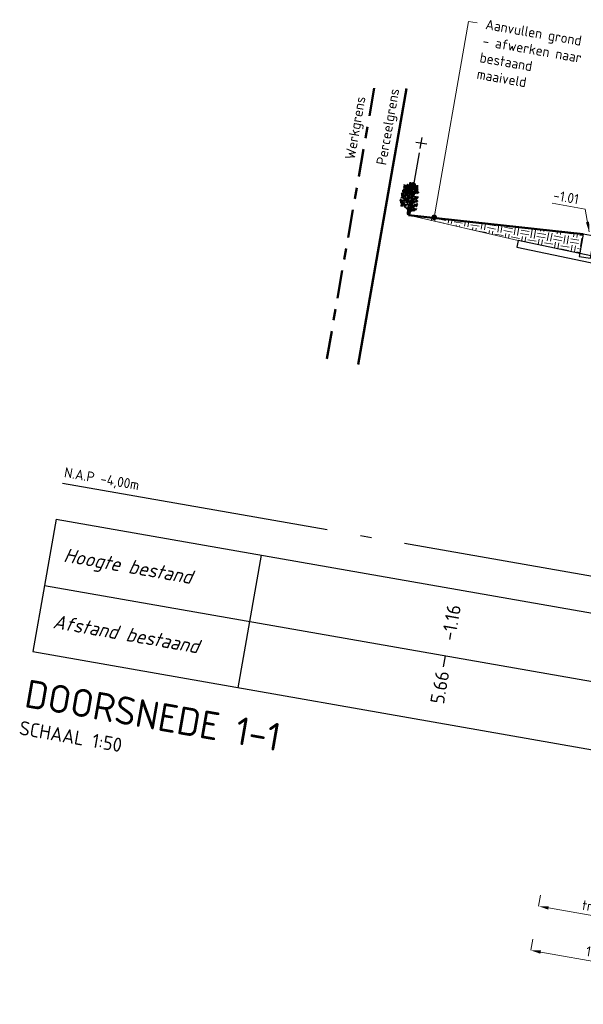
# Model space of a CAD drawing. Header units: metres. Extents: x 2514 to 227642, y 1683 to 852646.
# Tile 445 of 462: x 114357 to 114362, y 426138 to 426147. Entities that reach past the tile are written whole.
import ezdxf
from ezdxf.enums import TextEntityAlignment as Align

# ---------------------------------------------------------------- set-up
doc = ezdxf.new("R2010")
doc.units = ezdxf.units.M
doc.linetypes.add('AL-NAP_LIJN', pattern=[15.25, 12, -1.5, 0.25, -1.5])
doc.linetypes.add('XX-CENTER', pattern=[8, 5, -1, 1, -1])
doc.layers.get('Defpoints').update_dxf_attribs({"color": 244, "lineweight": 35})
for name, color, linetype, lineweight in [('B-WE-GR-GROENVOORZIENING-GD', 80, 'Continuous', 25), ('B-WE-GR-HEESTER-SD', 90, 'Continuous', 25), ('B-WE-OG-TOPOGRAFIE_HEK-SD', 7, 'Continuous', 25), ('B-WE-VH-VERHARDING_TEGEL-GD', 252, 'Continuous', 25), ('N-WE-GR-GROND-AD-50', 92, 'Continuous', 18), ('N-WE-GW-TALUD_AANVULLING-GD', 90, 'Continuous', 50), ('N-WE-KG-GRENS_PERCEEL-GD', 150, 'Continuous', 50), ('N-WE-KG-GRENS_WERK-GD', 7, 'XX-CENTER', 50), ('N-WE-VH-KANTOPSLUITING_OPSLUITBAND-SD', 1, 'Continuous', 25), ('N-WE-VH-M', 7, 'Continuous', 18), ('N-WE-VH-NAP-T18', 1, 'Continuous', 18), ('N-WE-VH-T18', 10, 'Continuous', 18), ('X-XX-AL-NAP-GD', 7, 'AL-NAP_LIJN', 25), ('X-XX-AL-NAP-T18', 10, 'Continuous', 18), ('X-XX-AL-PROFIELBALK-G', 7, 'Continuous', 25), ('X-XX-AL-PROFIELBALK-T25', 7, 'Continuous', 25), ('X-XX-AL-VERWIJZING-T18', 10, 'Continuous', 18), ('X-XX-AL-VERWIJZING_DOORSNEDE-T25', 7, 'Continuous', 25), ('X-XX-AL-VERWIJZING_DOORSNEDE-T50', 130, 'Continuous', 50)]:
    doc.layers.add(name, color=color, linetype=linetype, lineweight=lineweight)
doc.styles.add('NLCS-ISO-M50-T18', font='NLCS-ISO.ttf', dxfattribs={"height": 0.09})
doc.styles.add('NLCS-ISO-M50-T18_CURSIEF', font='NLCS-ISO.ttf', dxfattribs={"oblique": 15, "height": 0.09})
doc.styles.add('NLCS-ISO-M50-T25', font='NLCS-ISO.ttf', dxfattribs={"height": 0.125})
doc.styles.add('NLCS-ISO-M50-T25_CURSIEF', font='NLCS-ISO.ttf', dxfattribs={"oblique": 15, "height": 0.125})
doc.styles.add('NLCS-ISO-M50-T50', font='NLCS-ISO.ttf', dxfattribs={"height": 0.25})
doc.dimstyles.new('NLCS-M50-T18-PIJL_L2_H1', dxfattribs={"dimscale": 0.05, "dimtxt": 2.5, "dimasz": 1.8, "dimexe": 2, "dimexo": 2, "dimgap": 0.7, "dimtad": 1, "dimzin": 0, "dimdsep": 46, "dimtxsty": 'NLCS-ISO-M50-T18', "dimcen": 0, "dimdle": 2, "dimclrd": 256, "dimclre": 256, "dimclrt": 1, "dimadec": 1, "dimazin": 0, "dimtfac": 1, "dimtdec": 3, "dimtofl": 0, "dimtmove": 0, "dimatfit": 3, "dimfxl": 2, "dimfxlon": 1, "dimtfillclr": 256, "dimtolj": 1, "dimtzin": 0, "dimlwd": -1, "dimlwe": -1, "dimarcsym": 0})
doc.dimstyles.new('NLCS-M50-T18_CURSIEF-PIJL_A_L2_H1', dxfattribs={"dimscale": 0.05, "dimtxt": 2.5, "dimasz": 1.8, "dimexe": 2, "dimexo": 2, "dimgap": 0.7, "dimtad": 1, "dimzin": 0, "dimdsep": 46, "dimtxsty": 'NLCS-ISO-M50-T18_CURSIEF', "dimcen": 2.5, "dimdle": 2, "dimclrd": 256, "dimclre": 256, "dimclrt": 10, "dimadec": 1, "dimazin": 0, "dimtfac": 1, "dimtdec": 3, "dimtofl": 0, "dimtmove": 0, "dimatfit": 3, "dimfxl": 2, "dimtfillclr": 256, "dimtolj": 1, "dimtzin": 0, "dimlwd": -1, "dimlwe": -1, "dimarcsym": 0})

# ---------------------------------------------------------------- blocks, each defined once
blk = doc.blocks.new('_Dot')
at = {"color": 0, "linetype": 'ByBlock', "lineweight": -2}
blk.add_line((-0.5, 0), (-1, 0), dxfattribs=at)
at = {"color": 0, "linetype": 'ByBlock', "const_width": 0.5}
blk.add_lwpolyline([(-0.25, 0, 1), (0.25, 0, 1)], format="xyb", close=True, dxfattribs=at)
blk = doc.blocks.new('SGR-HEESTER_S01_A_ZIJ-D')
blk.add_line((0.2, 0), (-0.15, 0))
at = {"flags": 128}
for points in [[(-1.21, 5.24), (-1.21, 5.3), (-1.25, 5.37)], [(-1.13, 5.24), (-1.1, 5.28), (-1.11, 5.32), (-1.09, 5.39)], [(-0.67, 4.73), (-0.8, 4.81), (-0.83, 4.89), (-1.08, 4.97), (-1.13, 5.14), (-1.13, 5.3)], [(-0.86, 4.92), (-0.89, 5.05), (-0.91, 5.12), (-0.92, 5.21), (-0.94, 5.28)], [(-0.79, 5.13), (-0.85, 5.16), (-0.88, 5.28), (-0.89, 5.35)], [(-0.72, 4.77), (-0.76, 4.82), (-0.74, 4.9), (-0.74, 5.04), (-0.8, 5.21), (-0.8, 5.33)], [(-0.78, 5.18), (-0.74, 5.25), (-0.74, 5.33), (-0.74, 5.43)], [(-0.75, 5.35), (-0.77, 5.38), (-0.77, 5.46)], [(-0.66, 5.28), (-0.66, 5.41), (-0.75, 5.48), (-0.76, 5.65)], [(-0.68, 5.71), (-0.71, 5.73), (-0.72, 5.81)], [(-0.71, 5.47), (-0.64, 5.56), (-0.67, 5.67), (-0.65, 5.76), (-0.65, 5.84)], [(-0.5, 4.01), (-0.66, 4.52), (-0.64, 5.29), (-0.63, 5.57)], [(-0.64, 5.6), (-0.6, 5.64), (-0.62, 5.72)], [(-0.61, 5.14), (-0.59, 5.25), (-0.61, 5.33), (-0.52, 5.55)], [(-0.6, 5.44), (-0.53, 5.51), (-0.55, 5.67)], [(-0.47, 5.28), (-0.53, 5.29)], [(-0.38, 5.25), (-0.46, 5.31), (-0.51, 5.39)], [(-0.35, 5.24), (-0.4, 5.35), (-0.43, 5.56)], [(-0.34, 5.52), (-0.35, 5.62), (-0.34, 5.75), (-0.4, 5.84)], [(-0.26, 4.4), (-0.31, 5.02), (-0.34, 5.4), (-0.32, 5.65)], [(-0.33, 5.42), (-0.29, 5.51), (-0.29, 5.58), (-0.22, 5.6)], [(-0.23, 5.75), (-0.25, 5.8), (-0.29, 5.85)], [(-0.29, 5.02), (-0.25, 5.12), (-0.26, 5.24), (-0.21, 5.39)], [(-0.24, 5.32), (-0.27, 5.38)], [(-0.16, 5.47), (-0.15, 5.55), (-0.17, 5.61), (-0.21, 5.66), (-0.21, 5.79), (-0.24, 5.84)], [(-0.23, 4.3), (0.12, 4.75), (0.12, 5.42)], [(-0.21, 5.39), (-0.13, 5.5), (-0.08, 5.65), (-0.09, 5.84)], [(-0.2, 5.7), (-0.16, 5.74), (-0.16, 5.79)], [(0.04, 4.97), (0, 5.07), (-0.02, 5.18), (-0.11, 5.23), (-0.11, 5.3)], [(-0.08, 5.73), (-0.05, 5.79), (-0.05, 5.83)], [(0.08, 5.21), (0.01, 5.29), (0.02, 5.38)], [(0.04, 5.54), (0.04, 5.62), (0.05, 5.69), (0.03, 5.81)], [(0.04, 5.35), (0.08, 5.41), (0.04, 5.52), (0.07, 5.59)], [(0.05, 5.65), (0.07, 5.68), (0.07, 5.73), (0.09, 5.8)], [(0.14, 5.14), (0.21, 5.24), (0.22, 5.4), (0.27, 5.49), (0.28, 5.7)], [(0.24, 5.46), (0.2, 5.53), (0.22, 5.64), (0.2, 5.71), (0.18, 5.74)], [(0.6, 4.95), (0.57, 5.02), (0.57, 5.1), (0.5, 5.25), (0.37, 5.28), (0.33, 5.43)], [(0.39, 5.28), (0.41, 5.34), (0.37, 5.42)], [(0.38, 3.3), (0.44, 3.79), (0.52, 4.24), (0.62, 4.78), (0.65, 5.35)], [(0.57, 5.34), (0.53, 5.38)], [(0.58, 5.12), (0.57, 5.22), (0.56, 5.28), (0.62, 5.39), (0.57, 5.48)], [(0.64, 5.09), (0.66, 5.15), (0.7, 5.22), (0.81, 5.31)], [(0.7, 5.22), (0.7, 5.28), (0.74, 5.32), (0.73, 5.41), (0.74, 5.52)], [(-1.52, 3.23), (-1.6, 3.38), (-1.58, 3.44), (-1.69, 3.51), (-1.81, 3.61), (-1.91, 3.58), (-1.98, 3.63)], [(-1.5, 3.83), (-1.55, 3.84), (-1.61, 3.91), (-1.71, 3.91), (-1.77, 4.06), (-1.86, 4.06)], [(-1.76, 3.99), (-1.79, 4.01), (-1.82, 4.01)], [(-1.59, 4.83), (-1.64, 4.86), (-1.72, 4.86), (-1.77, 4.92)], [(-1.57, 4.06), (-1.62, 4.13), (-1.64, 4.18), (-1.71, 4.2), (-1.71, 4.35), (-1.77, 4.4)], [(-1.31, 4.52), (-1.39, 4.61), (-1.49, 4.62), (-1.59, 4.69), (-1.75, 4.74)], [(-1.46, 5.03), (-1.53, 5.08), (-1.58, 5.13), (-1.73, 5.14)], [(-1.69, 3.57), (-1.67, 3.62), (-1.73, 3.71), (-1.73, 3.77)], [(-1.52, 3.71), (-1.59, 3.71), (-1.63, 3.74), (-1.69, 3.74)], [(-1.57, 4.67), (-1.63, 4.68), (-1.68, 4.68)], [(-1.68, 4.21), (-1.66, 4.26), (-1.66, 4.33)], [(-1.65, 3.92), (-1.66, 3.95), (-1.64, 4.02), (-1.68, 4.09)], [(-1.32, 4.65), (-1.36, 4.74), (-1.42, 4.81), (-1.55, 4.8), (-1.65, 4.95)], [(-1.57, 4.91), (-1.63, 4.97), (-1.63, 5.06)], [(-1.12, 3.38), (-1.27, 3.66), (-1.5, 3.87), (-1.63, 4.33)], [(-1.6, 4.26), (-1.58, 4.35), (-1.62, 4.46), (-1.62, 4.55)], [(-1.39, 3.72), (-1.48, 3.72), (-1.62, 3.78)], [(-1.47, 4.63), (-1.51, 4.68), (-1.56, 4.76), (-1.61, 4.77)], [(-1.53, 5.09), (-1.54, 5.16), (-1.59, 5.21)], [(-1.46, 4.81), (-1.52, 4.82), (-1.55, 4.93)], [(-1.48, 3.39), (-1.48, 3.44), (-1.47, 3.48), (-1.51, 3.53), (-1.55, 3.6)], [(-1.46, 4.05), (-1.48, 4.11), (-1.48, 4.15), (-1.54, 4.19), (-1.54, 4.27)], [(-1.2, 3.92), (-1.26, 3.99), (-1.28, 4.03), (-1.29, 4.09), (-1.38, 4.12), (-1.39, 4.2), (-1.49, 4.27), (-1.51, 4.31)], [(-1.33, 4.72), (-1.39, 4.79), (-1.44, 4.86), (-1.42, 4.98), (-1.49, 5.11)], [(-1.49, 3.9), (-1.43, 3.98), (-1.45, 4.07), (-1.38, 4.26), (-1.4, 4.36), (-1.37, 4.44)], [(-1.41, 4.96), (-1.38, 5), (-1.38, 5.14)], [(-1.14, 3.52), (-1.27, 3.73), (-1.38, 3.84)], [(-1.34, 4.12), (-1.32, 4.19), (-1.35, 4.23), (-1.31, 4.29)], [(-1.05, 4.13), (-1.09, 4.17), (-1.11, 4.22), (-1.22, 4.24), (-1.3, 4.36), (-1.34, 4.36)], [(-1.11, 4.06), (-1.31, 4.57), (-1.3, 4.87), (-1.28, 5.19)], [(-1.09, 4.2), (-1.25, 4.52), (-1.25, 4.78), (-1.25, 4.99)], [(-1.14, 5.13), (-1.16, 5.18), (-1.19, 5.22), (-1.23, 5.26)], [(-0.79, 2.05), (-0.82, 2.34), (-0.93, 2.72), (-1.09, 3.17), (-1.09, 3.65), (-1.19, 4.01)], [(-1.13, 4.74), (-1.17, 4.81), (-1.14, 4.89)], [(-1.01, 4.63), (-1.1, 4.68), (-1.17, 4.74)], [(-1, 4.53), (-1.07, 4.53), (-1.12, 4.5), (-1.16, 4.51)], [(-0.92, 4.91), (-1.02, 4.91), (-1.08, 4.9), (-1.14, 4.95)], [(-0.76, 4.55), (-0.93, 4.51), (-1.02, 4.55), (-1.13, 4.54)], [(-0.82, 2.6), (-1.03, 3.12), (-1.07, 3.3), (-1.06, 3.71), (-1.12, 3.89)], [(-1.06, 4.29), (-1.09, 4.32), (-1.11, 4.41)], [(-0.62, 3.79), (-0.65, 3.84), (-0.68, 3.79), (-0.74, 3.86), (-0.85, 3.9), (-0.87, 3.94), (-0.94, 3.94), (-0.99, 4.01), (-1.11, 4.06)], [(-0.67, 4.52), (-0.78, 4.59), (-0.89, 4.55), (-1.1, 4.72)], [(-0.99, 4.89), (-1.04, 4.84), (-1.09, 4.85)], [(-1.08, 5.02), (-1.05, 5.06), (-1.07, 5.13), (-1.04, 5.26)], [(-1.08, 4.2), (-1.04, 4.29), (-1.07, 4.39), (-1.03, 4.43)], [(-0.81, 3.5), (-0.84, 3.57), (-0.86, 3.64), (-0.9, 3.68), (-0.93, 3.77), (-1.05, 3.79), (-1.05, 3.91)], [(-1.03, 4.33), (-0.97, 4.36), (-0.94, 4.38)], [(-0.91, 5.07), (-0.95, 5.12), (-0.97, 5.17), (-1.01, 5.19)], [(-0.92, 4.59), (-0.95, 4.65), (-0.91, 4.72), (-1.01, 4.82)], [(-0.95, 4), (-0.96, 4.07), (-0.94, 4.14), (-0.98, 4.19), (-0.98, 4.28), (-1, 4.32)], [(-0.86, 4.52), (-0.89, 4.42), (-0.97, 4.45)], [(-0.88, 3.43), (-0.9, 3.48), (-0.9, 3.52), (-0.95, 3.6)], [(-0.93, 4.66), (-0.87, 4.7), (-0.85, 4.79)], [(-0.9, 5.16), (-0.9, 5.22), (-0.91, 5.27)], [(-0.91, 3.74), (-0.91, 3.8), (-0.9, 3.84), (-0.91, 3.88)], [(-0.58, 4.24), (-0.66, 4.3), (-0.75, 4.33), (-0.87, 4.43)], [(-0.6, 4.28), (-0.65, 4.31), (-0.68, 4.33), (-0.76, 4.34), (-0.81, 4.39), (-0.86, 4.45)], [(-0.61, 3.77), (-0.63, 3.38), (-0.66, 3.18), (-0.77, 3.38), (-0.82, 3.66), (-0.82, 3.92), (-0.82, 4.16)], [(-0.76, 4.29), (-0.78, 4.34), (-0.8, 4.38), (-0.79, 4.41)], [(-0.61, 3.83), (-0.65, 3.92), (-0.67, 3.99), (-0.7, 4.04), (-0.68, 4.11), (-0.76, 4.22), (-0.72, 4.3), (-0.72, 4.42)], [(-0.71, 4.17), (-0.69, 4.21), (-0.7, 4.26), (-0.68, 4.29)], [(-0.53, 4.16), (-0.63, 4.49), (-0.61, 4.89), (-0.6, 5.14)], [(-0.61, 4.53), (-0.58, 4.59), (-0.53, 4.59), (-0.5, 4.65), (-0.38, 4.72), (-0.34, 4.8)], [(-0.56, 1.62), (-0.61, 2.36), (-0.36, 2.79), (-0.34, 3.89)], [(-0.58, 4.57), (-0.52, 4.56), (-0.45, 4.55), (-0.4, 4.58)], [(-0.57, 3.89), (-0.57, 3.95), (-0.58, 4.02)], [(-0.21, 2.44), (-0.39, 2.66), (-0.5, 2.8), (-0.58, 3.09), (-0.58, 3.5), (-0.58, 3.87)], [(-0.58, 3.45), (-0.47, 3.51), (-0.49, 3.45), (-0.41, 3.53), (-0.31, 3.56), (-0.2, 3.63), (-0.2, 3.71), (-0.1, 3.75), (-0.04, 3.71)], [(-0.54, 4.62), (-0.57, 4.7), (-0.52, 4.75), (-0.53, 4.85)], [(-0.4, 4.19), (-0.47, 4.22), (-0.47, 4.29), (-0.57, 4.33)], [(-0.55, 3.92), (-0.5, 4), (-0.53, 4.08), (-0.47, 4.13), (-0.45, 4.19)], [(-0.55, 3.58), (-0.53, 3.65), (-0.5, 3.73), (-0.5, 3.82), (-0.45, 3.9), (-0.38, 3.94)], [(-0.52, 1.8), (-0.55, 2.28), (-0.52, 2.5), (-0.36, 2.67), (-0.31, 2.91), (-0.29, 3.36), (-0.29, 3.74), (-0.24, 3.85)], [(-0.33, 4.58), (-0.38, 4.62), (-0.46, 4.69), (-0.5, 4.67)], [(-0.34, 5.06), (-0.38, 5.13), (-0.45, 5.09), (-0.49, 5.14)], [(-0.3, 4.58), (-0.32, 4.68), (-0.4, 4.78), (-0.4, 4.89), (-0.48, 5.01)], [(-0.42, 4.82), (-0.48, 4.85), (-0.48, 4.9)], [(-0.32, 3.91), (-0.34, 4.07), (-0.41, 4.26), (-0.47, 4.39), (-0.44, 4.46)], [(-0.45, 3.94), (-0.44, 4), (-0.47, 4.04), (-0.47, 4.1)], [(-0.39, 4.9), (-0.4, 4.98), (-0.44, 5.02)], [(-0.41, 3.55), (-0.41, 3.62), (-0.43, 3.67), (-0.39, 3.73)], [(-0.42, 4.35), (-0.41, 4.38), (-0.39, 4.48)], [(-0.32, 4.06), (-0.29, 4.11), (-0.3, 4.2), (-0.34, 4.34)], [(-0.28, 4.19), (-0.23, 4.22), (-0.25, 4.28), (-0.23, 4.33)], [(-0.27, 3.86), (-0.22, 3.9), (-0.16, 3.99), (-0.1, 4.04), (0.04, 4.09), (0.16, 4.15), (0.2, 4.3), (0.28, 4.33)], [(-0.25, 4.64), (-0.21, 4.74), (-0.18, 4.74), (-0.1, 4.84), (-0.05, 4.96), (-0.03, 5.1)], [(-0.23, 5.14), (-0.18, 5.19), (-0.2, 5.25)], [(-0.23, 4.59), (-0.16, 4.63), (-0.11, 4.62), (-0.08, 4.65)], [(-0.22, 4.39), (-0.23, 4.44), (-0.23, 4.5), (-0.2, 4.57)], [(-0.22, 3.59), (-0.15, 3.65), (-0.14, 3.62), (-0.08, 3.6), (-0.01, 3.65), (0.06, 3.61), (0.14, 3.69)], [(-0.2, 3.89), (-0.1, 3.92), (0.02, 3.93), (0.07, 4)], [(0.06, 5.24), (0.06, 4.7), (-0.18, 4.4)], [(-0.16, 4.82), (-0.18, 4.9), (-0.15, 4.96)], [(-0.16, 4.02), (-0.11, 4.08), (-0.13, 4.18), (-0.08, 4.29), (-0.07, 4.4)], [(-0.14, 4.64), (-0.1, 4.68), (-0.1, 4.76)], [(0.02, 4.68), (0.02, 4.76), (-0.03, 4.79), (-0.08, 4.89), (-0.13, 4.98)], [(-0.06, 4.97), (-0.08, 5.03), (-0.08, 5.13), (-0.12, 5.18)], [(0.18, 4.69), (0.08, 4.72), (0.02, 4.8), (0.03, 4.93), (-0.01, 4.97)], [(0.02, 3.65), (0.09, 3.71), (0.09, 3.78), (0.14, 3.84)], [(0.07, 2.96), (0.11, 3.26), (0.12, 3.55), (0.28, 3.77)], [(0.31, 3.82), (0.32, 3.92), (0.24, 4.02), (0.24, 4.13), (0.11, 4.24), (0.08, 4.41), (0.08, 4.49)], [(0.3, 4.87), (0.27, 4.91), (0.23, 4.9), (0.17, 4.92), (0.17, 5)], [(0.17, 2.04), (0.17, 2.48), (0.17, 3.23), (0.23, 3.57), (0.36, 3.84)], [(0.35, 4.45), (0.27, 4.5), (0.31, 4.58), (0.21, 4.68)], [(0.53, 4.59), (0.52, 4.69), (0.47, 4.73), (0.46, 4.79), (0.36, 4.82), (0.28, 4.95), (0.24, 5.09)], [(0.28, 4.13), (0.28, 4.23), (0.32, 4.25), (0.37, 4.44), (0.35, 4.59), (0.37, 4.74)], [(0.39, 3.86), (0.36, 3.9), (0.35, 4.03), (0.3, 4.11)], [(0.47, 4.92), (0.45, 4.95), (0.41, 4.97), (0.38, 5.05), (0.33, 5.07)], [(0.35, 4.28), (0.42, 4.34), (0.42, 4.44)], [(0.4, 3.32), (0.45, 3.36), (0.45, 3.41), (0.52, 3.47), (0.53, 3.54)], [(0.43, 3.89), (0.5, 4.35), (0.58, 4.73), (0.58, 4.94)], [(0.48, 4.76), (0.47, 4.81), (0.48, 4.9), (0.46, 5.02), (0.47, 5.14)], [(0.5, 4), (0.58, 4.09), (0.62, 4.09), (0.66, 4.25), (0.77, 4.29), (0.85, 4.4), (0.8, 4.5)], [(0.57, 4.45), (0.68, 4.53), (0.82, 4.57), (0.8, 4.67)], [(0.64, 4.82), (0.68, 4.93), (0.74, 4.98), (0.73, 5.09), (0.83, 5.17)], [(0.66, 4.13), (0.74, 4.18), (0.81, 4.16), (0.94, 4.24), (1.14, 4.25)], [(0.67, 4.83), (0.79, 4.86), (0.88, 4.81)], [(0.72, 4.29), (0.74, 4.34), (0.7, 4.38)], [(0.74, 3.4), (0.71, 3.44), (0.71, 3.53)], [(0.72, 4.55), (0.72, 4.62), (0.79, 4.68), (0.75, 4.74)], [(0.76, 4.14), (0.81, 4.03), (0.9, 4.1), (0.99, 4.05)], [(0.79, 4.25), (0.88, 4.28), (0.97, 4.37)], [(0.8, 4.87), (0.87, 4.91)], [(0.8, 3.47), (0.8, 3.54)], [(0.82, 4.61), (0.87, 4.68), (0.86, 4.74)], [(0.85, 4.43), (0.88, 4.47), (0.87, 4.51)], [(0.86, 4.06), (0.91, 4.02)], [(0.97, 3.4), (0.99, 3.43), (0.96, 3.48), (0.99, 3.55)], [(0.97, 4.25), (1.07, 4.32), (1.08, 4.38)], [(1.05, 3.41), (1.12, 3.45), (1.13, 3.49), (1.18, 3.53)], [(-1.2, 1.69), (-1.33, 1.85), (-1.58, 2.1), (-1.82, 2.17), (-1.97, 2.28)], [(-1.88, 2.22), (-1.96, 2.38)], [(-1.68, 2.82), (-1.77, 2.83), (-1.84, 2.78), (-1.91, 2.84)], [(-1.46, 3.04), (-1.53, 3.11), (-1.6, 3.15), (-1.69, 3.16), (-1.76, 3.2), (-1.87, 3.18)], [(-1.78, 2.19), (-1.82, 2.29), (-1.75, 2.36), (-1.87, 2.52), (-1.86, 2.58)], [(-1.73, 3.16), (-1.77, 3.14), (-1.82, 3.15), (-1.85, 3.12)], [(-1.64, 2.06), (-1.74, 2.06), (-1.83, 2.14), (-1.85, 2.12)], [(-1.6, 3.3), (-1.66, 3.38), (-1.72, 3.41), (-1.81, 3.41), (-1.84, 3.49)], [(-1.5, 1.78), (-1.59, 1.87), (-1.68, 1.87), (-1.8, 1.94), (-1.84, 1.94)], [(-1.7, 3.27), (-1.75, 3.28), (-1.79, 3.29), (-1.83, 3.29)], [(-1.63, 2.83), (-1.68, 2.94), (-1.7, 2.99), (-1.79, 2.99)], [(-1.76, 2.4), (-1.75, 2.47), (-1.78, 2.53), (-1.72, 2.58)], [(-1.58, 3.15), (-1.61, 3.19), (-1.63, 3.18), (-1.67, 3.22), (-1.68, 3.28), (-1.76, 3.32)], [(-1.27, 1.83), (-1.41, 2.02), (-1.54, 2.13), (-1.74, 2.2)], [(-1.67, 1.9), (-1.68, 1.95), (-1.73, 2)], [(-1.3, 2.64), (-1.49, 2.79), (-1.7, 2.79)], [(-1.44, 2.8), (-1.52, 2.85), (-1.62, 2.83)], [(-0.96, 2.52), (-1.28, 2.74), (-1.49, 3.14), (-1.6, 3.34)], [(-1.3, 2.14), (-1.37, 2.24), (-1.47, 2.24), (-1.56, 2.32), (-1.6, 2.29)], [(-1.03, 2.63), (-1.28, 2.8), (-1.41, 3.11), (-1.52, 3.3)], [(-1.38, 2.28), (-1.42, 2.34), (-1.42, 2.41), (-1.52, 2.47)], [(-1.46, 3.22), (-1.49, 3.31), (-1.46, 3.41), (-1.46, 3.51)], [(-1.43, 3.21), (-1.36, 3.27), (-1.38, 3.34), (-1.36, 3.38)], [(-1.41, 1.75), (-1.34, 1.83), (-1.36, 1.9), (-1.33, 2.01), (-1.36, 2.15)], [(-1.33, 2.9), (-1.25, 3.03), (-1.31, 3.11), (-1.29, 3.21)], [(-1.3, 1.63), (-1.2, 1.58), (-1.19, 1.69), (-1.09, 1.72), (-1.01, 1.81), (-0.96, 1.81), (-0.93, 1.81), (-0.86, 1.89)], [(-1.25, 3.07), (-1.2, 3.13), (-1.26, 3.19), (-1.2, 3.27), (-1.2, 3.37), (-1.2, 3.43)], [(-1.18, 2.35), (-1.22, 2.42), (-1.2, 2.49), (-1.25, 2.57)], [(-1.2, 1.99), (-1.21, 2.09), (-1.2, 2.13), (-1.21, 2.28), (-1.13, 2.34), (-1.06, 2.42)], [(-1.08, 1.76), (-1.08, 1.83), (-1.06, 1.89), (-1.05, 1.96), (-1.12, 2.04), (-1.07, 2.11)], [(-0.82, 3.38), (-0.88, 3.41), (-0.94, 3.42), (-0.94, 3.47), (-1.01, 3.48)], [(-0.93, 3.39), (-0.99, 3.39)], [(-0.94, 1.67), (-0.87, 1.73), (-0.8, 1.72), (-0.71, 1.8)], [(-0.9, 1.26), (-0.93, 1.46), (-0.9, 1.62), (-0.85, 1.8)], [(-0.24, 2.24), (-0.34, 2.23), (-0.35, 2.31), (-0.39, 2.28), (-0.49, 2.33), (-0.55, 2.33), (-0.68, 2.36), (-0.73, 2.37), (-0.75, 2.34), (-0.9, 2.36)], [(-0.75, 2.68), (-0.87, 2.77), (-0.82, 2.84), (-0.87, 2.91), (-0.89, 3.03)], [(-0.23, 2.34), (-0.34, 2.53), (-0.53, 2.75), (-0.79, 3.36)], [(-0.79, 2.56), (-0.64, 2.64), (-0.64, 2.55), (-0.55, 2.64), (-0.55, 2.76), (-0.47, 2.82), (-0.5, 2.94), (-0.45, 3.01)], [(-0.76, 2.52), (-0.72, 2.55), (-0.71, 2.47)], [(-0.6, 2.7), (-0.64, 2.79), (-0.68, 2.84), (-0.66, 2.92), (-0.74, 2.97), (-0.74, 3.03)], [(-0.43, 2.35), (-0.5, 2.4), (-0.45, 2.47), (-0.53, 2.55), (-0.54, 2.61)], [(-0.41, 1.87), (-0.44, 1.93), (-0.45, 2), (-0.49, 2.03)], [(-0.49, 1.74), (-0.41, 1.83), (-0.36, 1.8), (-0.33, 1.9), (-0.28, 1.92)], [(0.1, 2.81), (0.1, 2.84), (0.01, 2.86), (-0.03, 2.96), (-0.13, 3), (-0.16, 3.03), (-0.17, 3.1), (-0.26, 3.15), (-0.34, 3.25), (-0.43, 3.29)], [(-0.21, 2.09), (-0.26, 1.74), (-0.34, 1.43)], [(-0.26, 1.5), (-0.15, 1.93), (-0.18, 2.26)], [(-0.21, 3.14), (-0.24, 3.19), (-0.23, 3.23), (-0.25, 3.31)], [(-0.18, 2.31), (0.35, 2.53), (0.6, 2.53), (0.94, 2.48)], [(0.16, 1.81), (0.12, 1.88), (0.07, 1.87), (0.05, 1.93), (-0.03, 1.95), (-0.07, 2.05), (-0.15, 2.06)], [(-0.05, 2.56), (-0.06, 2.62), (-0.1, 2.65), (-0.14, 2.68)], [(-0.12, 2.36), (0.07, 2.47), (0.31, 2.56), (0.54, 2.56)], [(-0.03, 3.11), (-0.09, 3.17), (-0.08, 3.22), (-0.11, 3.24)], [(-0.11, 2.4), (-0.03, 2.47), (-0.06, 2.52), (-0.03, 2.57), (-0.05, 2.66), (-0.02, 2.72)], [(-0.01, 2.96), (-0.03, 3.02), (0.01, 3.05), (-0.01, 3.14), (-0.01, 3.32), (-0.08, 3.35)], [(0.01, 1.97), (-0.01, 2.09), (-0.01, 2.14), (-0.04, 2.17), (0.04, 2.21), (-0.02, 2.31)], [(-0.02, 2.61), (-0.01, 2.64), (0.03, 2.65)], [(0.15, 0), (0.2, 0.41), (0.28, 0.95), (0.12, 1.54), (0.11, 2.77)], [(0.18, 2.71), (0.24, 2.72), (0.3, 2.73), (0.3, 2.77), (0.36, 2.79), (0.36, 2.84), (0.47, 2.95), (0.56, 2.96)], [(0.19, 1.78), (0.35, 1.96), (0.41, 2.26), (0.46, 2.47)], [(0.19, 1.86), (0.28, 1.97), (0.35, 2.26)], [(0.2, 2.72), (0.23, 2.76), (0.21, 2.8), (0.22, 2.84), (0.23, 2.91)], [(0.22, 3.07), (0.46, 3.18), (0.65, 3.17), (0.9, 3.31), (1.11, 3.49)], [(0.22, 3.01), (0.35, 3.14), (0.47, 3.15), (0.6, 3.14), (0.81, 3.12), (1.05, 3.07)], [(0.86, 1.96), (0.58, 1.61), (0.31, 1.3), (0.27, 1.23)], [(0.33, 2.86), (0.31, 2.91), (0.33, 2.96), (0.33, 3)], [(0.31, 2.59), (0.46, 2.62), (0.38, 2.66)], [(0.31, 1.19), (0.49, 1.48), (0.7, 1.72), (0.86, 1.88), (1.16, 2.09)], [(0.34, 2.87), (0.37, 2.9), (0.36, 2.94), (0.38, 2.96)], [(0.37, 2.81), (0.47, 2.84), (0.52, 2.82), (0.64, 2.88), (0.75, 2.87)], [(0.43, 1.69), (0.38, 1.76), (0.43, 1.82), (0.4, 1.87), (0.4, 1.91), (0.41, 1.99)], [(0.39, 1.58), (0.44, 1.67), (0.52, 1.69), (0.5, 1.79), (0.55, 1.85)], [(0.44, 2.94), (0.46, 2.97), (0.45, 3), (0.47, 3.04)], [(0.61, 2.44), (0.6, 2.41), (0.62, 2.38), (0.57, 2.34)], [(0.59, 2.87), (0.62, 2.91), (0.64, 2.94), (0.68, 2.93), (0.69, 2.96)], [(0.64, 2.52), (0.68, 2.46), (0.6, 2.46), (0.73, 2.42)], [(0.61, 2.56), (0.71, 2.56), (0.73, 2.62), (0.83, 2.62), (0.9, 2.65), (0.96, 2.69), (0.98, 2.75), (1.02, 2.8), (1.12, 2.8)], [(0.82, 2.01), (0.7, 2.01), (0.65, 2.06), (0.61, 2.06)], [(0.61, 1.7), (0.68, 1.77), (0.64, 1.84), (0.67, 1.89)], [(0.66, 3.11), (0.71, 3.08), (0.7, 3.04), (0.86, 3.03), (0.85, 3), (0.97, 2.98)], [(0.77, 3.26), (0.73, 3.35), (0.81, 3.42), (0.76, 3.49)], [(0.73, 2.53), (0.83, 2.51), (0.91, 2.52), (0.95, 2.53), (1.02, 2.5)], [(0.83, 2.64), (0.81, 2.68), (0.81, 2.72), (0.8, 2.77)], [(0.9, 2.02), (0.81, 2.07), (0.82, 2.15)], [(0.84, 3.25), (0.95, 3.24), (1.01, 3.29), (1.09, 3.3), (1.19, 3.29)], [(0.84, 1.83), (0.94, 1.86), (1.03, 1.81), (1.1, 1.84), (1.2, 1.8), (1.26, 1.77)], [(0.89, 2.63), (0.99, 2.63), (1.01, 2.59), (1.08, 2.63), (1.16, 2.63)], [(0.94, 1.96), (1.03, 2.04), (1.02, 2.09), (1.11, 2.14), (1.09, 2.2), (1.19, 2.33)], [(0.96, 2.74), (0.98, 2.79), (0.96, 2.82), (0.98, 2.86)], [(0.97, 1.82), (1.05, 1.77), (1.05, 1.72), (1.12, 1.73)], [(1.05, 2.63), (1.1, 2.66), (1.09, 2.69)], [(1.05, 1.95), (1.16, 1.96), (1.22, 1.9), (1.29, 1.93)], [(1.06, 2.77), (1.12, 2.78), (1.17, 2.74), (1.23, 2.79)], [(1.1, 2.1), (1.19, 2.11), (1.2, 2.17), (1.27, 2.15), (1.32, 2.22)], [(-1.56, 1.45), (-1.56, 1.49), (-1.6, 1.57), (-1.58, 1.64), (-1.72, 1.7)], [(-1.41, 1.45), (-1.47, 1.39), (-1.52, 1.47), (-1.57, 1.44), (-1.67, 1.48), (-1.69, 1.5)], [(-1.48, 1.34), (-1.56, 1.31), (-1.64, 1.37), (-1.67, 1.33)], [(-1.31, 1.53), (-1.33, 1.32), (-1.39, 1.67)], [(-1.19, 1.56), (-1.12, 1.55), (-1.08, 1.57), (-1.01, 1.62), (-0.92, 1.6), (-0.86, 1.65), (-0.74, 1.58)], [(-0.5, 1.18), (-0.57, 1.13), (-0.62, 1.18), (-0.72, 1.17), (-0.8, 1.16), (-0.8, 1.3), (-0.85, 1.36), (-0.97, 1.38), (-0.98, 1.45)], [(-0.48, 1.1), (-0.53, 1.14), (-0.57, 1.16), (-0.6, 1.23), (-0.67, 1.19), (-0.73, 1.24)], [(-0.71, 1.23), (-0.66, 1.33), (-0.72, 1.38), (-0.68, 1.45)], [(-0.36, 1.16), (-0.42, 1.08), (-0.46, 1.1), (-0.53, 1.05), (-0.58, 1.03), (-0.62, 1)], [(-0.15, 0), (-0.23, 0.16), (-0.32, 1.02), (-0.5, 1.27)], [(-0.17, 1.27), (-0.23, 1.33), (-0.28, 1.34), (-0.35, 1.4)], [(-0.33, 1.13), (-0.18, 1.06), (-0.15, 1.11), (-0.07, 1.03), (0, 1.05), (0.04, 0.92), (0.06, 1.01), (0.17, 1.02)], [(-0.09, 0.01), (-0.15, 0.24), (-0.16, 0.65), (-0.23, 1.05)], [(-0.01, 1.14), (-0.04, 1.21), (-0.1, 1.21), (-0.15, 1.33), (-0.22, 1.37)], [(-0.18, 1.14), (-0.18, 1.22), (-0.07, 1.23), (-0.09, 1.33), (-0.06, 1.34)], [(-0.09, 0.05), (0.03, 0.46), (0.17, 0.87), (0.3, 1.35), (0.41, 1.62)], [(-0.03, 1.06), (0.01, 1.15), (0.05, 1.22), (0.05, 1.24), (0.14, 1.28)], [(0, 0), (0.06, 0.22), (0.14, 0.64), (0.2, 0.81), (0.23, 0.94)], [(0.2, 0), (0.22, 0.01), (0.22, 0.19), (0.27, 0.6), (0.33, 0.87), (0.35, 0.97), (0.28, 1.11), (0.19, 1.4), (0.17, 1.72)], [(0.31, 0.69), (0.39, 0.82), (0.48, 0.87), (0.49, 0.93), (0.56, 1.01)], [(0.33, 1.22), (0.4, 1.27), (0.47, 1.22), (0.65, 1.11), (0.73, 1.15), (0.82, 1.11), (0.95, 1.14), (1.01, 1.28), (1.1, 1.28)], [(0.41, 1.56), (0.48, 1.64), (0.52, 1.63), (0.6, 1.67), (0.68, 1.67), (0.82, 1.63)], [(0.46, 0.93), (0.44, 1), (0.44, 1.06), (0.43, 1.13)], [(0.44, 1.05), (0.52, 1.09), (0.49, 1.16), (0.55, 1.23), (0.58, 1.33)], [(0.49, 0.85), (0.59, 0.9), (0.68, 0.98), (0.78, 0.93)], [(0.63, 0.92), (0.77, 0.89), (0.79, 0.85), (0.87, 0.9)], [(0.67, 0.99), (0.76, 1.01), (0.83, 0.98), (0.86, 1.04), (0.99, 1.03)], [(0.74, 1.28), (0.71, 1.35), (0.72, 1.39), (0.72, 1.44), (0.7, 1.46)], [(0.71, 1.16), (0.76, 1.21), (0.76, 1.28), (0.83, 1.33), (0.88, 1.45)], [(0.71, 1.11), (0.85, 1.08), (0.95, 1.08), (1.02, 1.07)], [(0.94, 1.21), (0.94, 1.26), (1.02, 1.33), (1, 1.38)], [(1, 1.15), (1.11, 1.17), (1.21, 1.22), (1.22, 1.23)], [(1.16, 1.22), (1.19, 1.31), (1.26, 1.33), (1.23, 1.4)]]:
    blk.add_lwpolyline(points, dxfattribs=at)
blk = doc.blocks.new('*D1057')
at = {"layer": 'Defpoints', "color": 0, "transparency": 16777216}
for p in [(114361.3929, 426138.3464), (114361.3929, 426138.3464), (114362.526, 426138.1476)]:
    blk.add_point(p, dxfattribs=at)
at = {"layer": 'N-WE-VH-M', "transparency": 16777216}
for p, q in [((114361.3929, 426138.3464), (114361.4102, 426138.4449)), ((114362.4373, 426138.1632), (114361.4816, 426138.3308)), ((114362.526, 426138.1476), (114362.5433, 426138.2461))]:
    blk.add_line(p, q, dxfattribs=at)
for points in [[(114361.4841, 426138.3456), (114361.479, 426138.3161), (114361.3929, 426138.3464)], [(114362.4399, 426138.1779), (114362.4348, 426138.1484), (114362.526, 426138.1476)]]:
    blk.add_solid(points, dxfattribs=at)
at = {"layer": 'N-WE-VH-M', "color": 1, "transparency": 16777216, "insert": (114361.9733, 426138.3258), "char_height": 0.09, "attachment_point": 5, "rotation": 350.05005, "style": 'NLCS-ISO-M50-T18'}
blk.add_mtext('\\A1;1.15', dxfattribs=at)
blk = doc.blocks.new('*D925')
at = {"layer": 'Defpoints', "color": 0, "ltscale": 0.2, "transparency": 16777216}
for p in [(114361.463, 426138.7402), (114361.463, 426138.7402), (114362.5948, 426138.5417)]:
    blk.add_point(p, dxfattribs=at)
at = {"layer": 'N-WE-VH-M', "ltscale": 0.2, "transparency": 16777216}
for p, q in [((114361.463, 426138.7402), (114361.4803, 426138.8387)), ((114362.5061, 426138.5572), (114361.5516, 426138.7246)), ((114362.5948, 426138.5417), (114362.6121, 426138.6401))]:
    blk.add_line(p, q, dxfattribs=at)
for points in [[(114361.5542, 426138.7394), (114361.5491, 426138.7099), (114361.463, 426138.7402)], [(114362.5087, 426138.572), (114362.5035, 426138.5424), (114362.5948, 426138.5417)]]:
    blk.add_solid(points, dxfattribs=at)
at = {"layer": 'N-WE-VH-M', "color": 1, "ltscale": 0.2, "transparency": 16777216, "insert": (114362.0427, 426138.7197), "char_height": 0.09, "attachment_point": 5, "rotation": 350.05005, "style": 'NLCS-ISO-M50-T18'}
blk.add_mtext('\\A1;trottoir', dxfattribs=at)

msp = doc.modelspace()

# ---------------------------------------------------------------- hatches: boundary and pattern name
at = {"layer": 'N-WE-GR-GROND-AD-50', "ltscale": 0.2}
h = msp.add_hatch(dxfattribs=at)
h.set_pattern_fill('AGR-GROND', color=256, scale=0.03, pattern_type=2)
h.set_pattern_definition([(350.050047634, (0.003884, 0.02216), (0.086831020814, 0.060912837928), [0.075, -0.075]), (350.050047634, (0.00907, 0.05171), (0.086831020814, 0.060912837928), [0.075, -0.075]), (80.050047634, (0.03512, 0.069985), (-0.060912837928, 0.086831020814), [0.075, -0.075]), (80.050047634, (0.064666, 0.0648), (-0.060912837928, 0.086831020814), [0.075, -0.075])])
h.paths.add_polyline_path([(114361.8317, 426144.5687), (114361.849, 426144.6672), (114361.8611, 426144.7361), (114360.3021, 426144.9079), (114361.2804, 426144.6791)])

# ---------------------------------------------------------------- linework, layer by layer
at = {"layer": 'B-WE-GR-GROENVOORZIENING-GD', "color": 251, "lineweight": 5, "ltscale": 0.2, "flags": 128}
msp.add_lwpolyline([(114361.2804, 426144.6791), (114360.3021, 426144.9079)], dxfattribs=at)
at = {"layer": 'B-WE-OG-TOPOGRAFIE_HEK-SD', "color": 251}
for p, q in [((114360.3656, 426145.559), (114360.4641, 426145.5417)), ((114360.4062, 426145.501), (114360.4235, 426145.5998)), ((114360.3021, 426144.9079), (114360.3993, 426145.4616))]:
    msp.add_line(p, q, dxfattribs=at)
at = {"layer": 'B-WE-VH-VERHARDING_TEGEL-GD', "color": 251, "ltscale": 0.2, "flags": 128}
msp.add_lwpolyline([(114362.902, 426144.3398), (114361.2804, 426144.6791), (114361.27, 426144.62), (114362.8916, 426144.2807)], close=True, dxfattribs=at)
at = {"layer": 'N-WE-GW-TALUD_AANVULLING-GD', "ltscale": 0.2, "flags": 128}
msp.add_lwpolyline([(114360.3021, 426144.9079), (114361.8611, 426144.7361)], dxfattribs=at)
at = {"layer": 'N-WE-KG-GRENS_PERCEEL-GD', "ltscale": 0.05, "flags": 128}
msp.add_lwpolyline([(114359.853, 426143.5751), (114360.285, 426146.0375)], dxfattribs=at)
at = {"layer": 'N-WE-KG-GRENS_WERK-GD', "ltscale": 0.05, "flags": 128}
msp.add_lwpolyline([(114359.5726, 426143.6253), (114360.0046, 426146.0877)], dxfattribs=at)
at = {"layer": 'N-WE-VH-KANTOPSLUITING_OPSLUITBAND-SD', "color": 1, "flags": 128}
msp.add_lwpolyline([(114361.8265, 426144.5391), (114361.925, 426144.5218), (114361.9596, 426144.7188), (114361.8611, 426144.7361)], close=True, dxfattribs=at)
at = {"layer": 'N-WE-VH-M'}
for p, q in [((114360.531, 426144.8872), (114360.8377, 426146.6356)), ((114360.8377, 426146.6356), (114360.9148, 426146.622))]:
    msp.add_line(p, q, dxfattribs=at)
at = {"layer": 'X-XX-AL-NAP-GD', "ltscale": 0.2, "flags": 128}
msp.add_lwpolyline([(114357.2127, 426142.5154), (114381.3696, 426138.2776)], dxfattribs=at)
at = {"layer": 'X-XX-AL-PROFIELBALK-G'}
for p, q in [((114357.1563, 426142.1936), (114357.0526, 426141.6027)), ((114358.7815, 426140.6902), (114358.9888, 426141.8722)), ((114357.0526, 426141.6027), (114356.949, 426141.0117)), ((114360.6133, 426140.8765), (114360.6306, 426140.975))]:
    msp.add_line(p, q, dxfattribs=at)
at = {"layer": 'X-XX-AL-PROFIELBALK-G', "ltscale": 0.05}
for p, q in [((114357.1563, 426142.1936), (114381.3132, 426137.9559)), ((114357.0526, 426141.6027), (114381.2095, 426137.3649)), ((114356.949, 426141.0117), (114381.1058, 426136.7739))]:
    msp.add_line(p, q, dxfattribs=at)

# ---------------------------------------------------------------- block references
at = {"layer": 'B-WE-GR-HEESTER-SD', "ltscale": 0.2, "xscale": 0.04999999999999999, "yscale": 0.04999999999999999, "zscale": 0.04999999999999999, "rotation": 350.0500476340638}
msp.add_blockref('SGR-HEESTER_S01_A_ZIJ-D', (114360.3021, 426144.9079), dxfattribs=at)
at = {"layer": 'N-WE-VH-M', "xscale": 0.04999999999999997, "yscale": 0.04999999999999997, "zscale": 0.04999999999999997, "rotation": 260.0500476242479}
msp.add_blockref('_Dot', (114360.531, 426144.8872), dxfattribs=at)

# ---------------------------------------------------------------- texts
at = {"layer": 'N-WE-VH-NAP-T18', "style": 'NLCS-ISO-M50-T18'}
msp.add_text('-1.01', height=0.09, rotation=350.05005, dxfattribs=at).set_placement((114361.5887, 426145.0423))
at = {"layer": 'N-WE-VH-T18', "ltscale": 0.2, "insert": (114360.9992, 426146.6563), "char_height": 0.09, "width": 0.920254, "attachment_point": 1, "rotation": 350.05005, "style": 'NLCS-ISO-M50-T18'}
msp.add_mtext('Aanvullen grond - afwerken naar bestaand maaiveld', dxfattribs=at)
at = {"layer": 'X-XX-AL-NAP-T18', "ltscale": 0.2, "style": 'NLCS-ISO-M50-T18'}
msp.add_text('N.A.P -4,00m', height=0.09, rotation=350.05005, dxfattribs=at).set_placement((114357.2222, 426142.5695))
at = {"layer": 'X-XX-AL-PROFIELBALK-T25', "style": 'NLCS-ISO-M50-T25_CURSIEF', "oblique": 15}
for s, p in [('Hoogte bestand', (114357.7986, 426141.7764)), ('Afstand bestaand', (114357.7811, 426141.1703))]:
    msp.add_text(s, height=0.125, rotation=350.05005, dxfattribs=at).set_placement(p, align=Align.MIDDLE_CENTER)
at = {"layer": 'X-XX-AL-PROFIELBALK-T25', "style": 'NLCS-ISO-M50-T25'}
for s, p in [('-1.16', (114360.7104, 426141.4299)), ('5.66', (114360.6067, 426140.8389))]:
    msp.add_text(s, height=0.125, rotation=80.05005, dxfattribs=at).set_placement(p, align=Align.MIDDLE_RIGHT)
at = {"layer": 'X-XX-AL-VERWIJZING-T18', "ltscale": 0.2, "style": 'NLCS-ISO-M50-T18'}
for s, p in [('Perceelgrens', (114360.1011, 426145.3481)), ('Werkgrens', (114359.8207, 426145.3983))]:
    msp.add_text(s, height=0.09, rotation=80.05005, dxfattribs=at).set_placement(p)
at = {"layer": 'X-XX-AL-VERWIJZING_DOORSNEDE-T25', "style": 'NLCS-ISO-M50-T25'}
msp.add_text('SCHAAL 1:50', height=0.125, rotation=350.05005, dxfattribs=at).set_placement((114356.8194, 426140.273))
at = {"layer": 'X-XX-AL-VERWIJZING_DOORSNEDE-T50', "style": 'NLCS-ISO-M50-T50'}
msp.add_text('DOORSNEDE 1-1', height=0.25, rotation=350.05005, dxfattribs=at).set_placement((114356.8626, 426140.5192))

# ---------------------------------------------------------------- dimensions: what is measured, and where the dimension line sits
at = {"layer": 'N-WE-VH-M', "ltscale": 0.2}
dim = msp.add_linear_dim(base=(114361.463, 426138.7402), p1=(114362.5948, 426138.5417), p2=(114361.463, 426138.7402), angle=350.05005, text='trottoir', dimstyle='NLCS-M50-T18-PIJL_L2_H1', override={"dimclrt": 1, "dimtmove": 1}, dxfattribs=at)
dim.commit()
dim.dimension.update_dxf_attribs({"geometry": '*D925', "text_midpoint": (114362.0427, 426138.7197)})
at = {"layer": 'N-WE-VH-M'}
dim = msp.add_linear_dim(base=(114361.3929, 426138.3464), p1=(114362.526, 426138.1476), p2=(114361.3929, 426138.3464), angle=350.05005, dimstyle='NLCS-M50-T18-PIJL_L2_H1', override={"dimclrt": 1}, dxfattribs=at)
dim.commit()
dim.dimension.update_dxf_attribs({"geometry": '*D1057', "text_midpoint": (114361.9733, 426138.3258)})

# ---------------------------------------------------------------- leaders
msp.add_leader([(114361.9155, 426144.7571), (114361.8793, 426144.9615), (114361.5836, 426145.0134)], dimstyle='NLCS-M50-T18_CURSIEF-PIJL_A_L2_H1', override={"dimgap": 0.7, "dimtad": 0}, dxfattribs=at)

doc.saveas('drawing.dxf')
